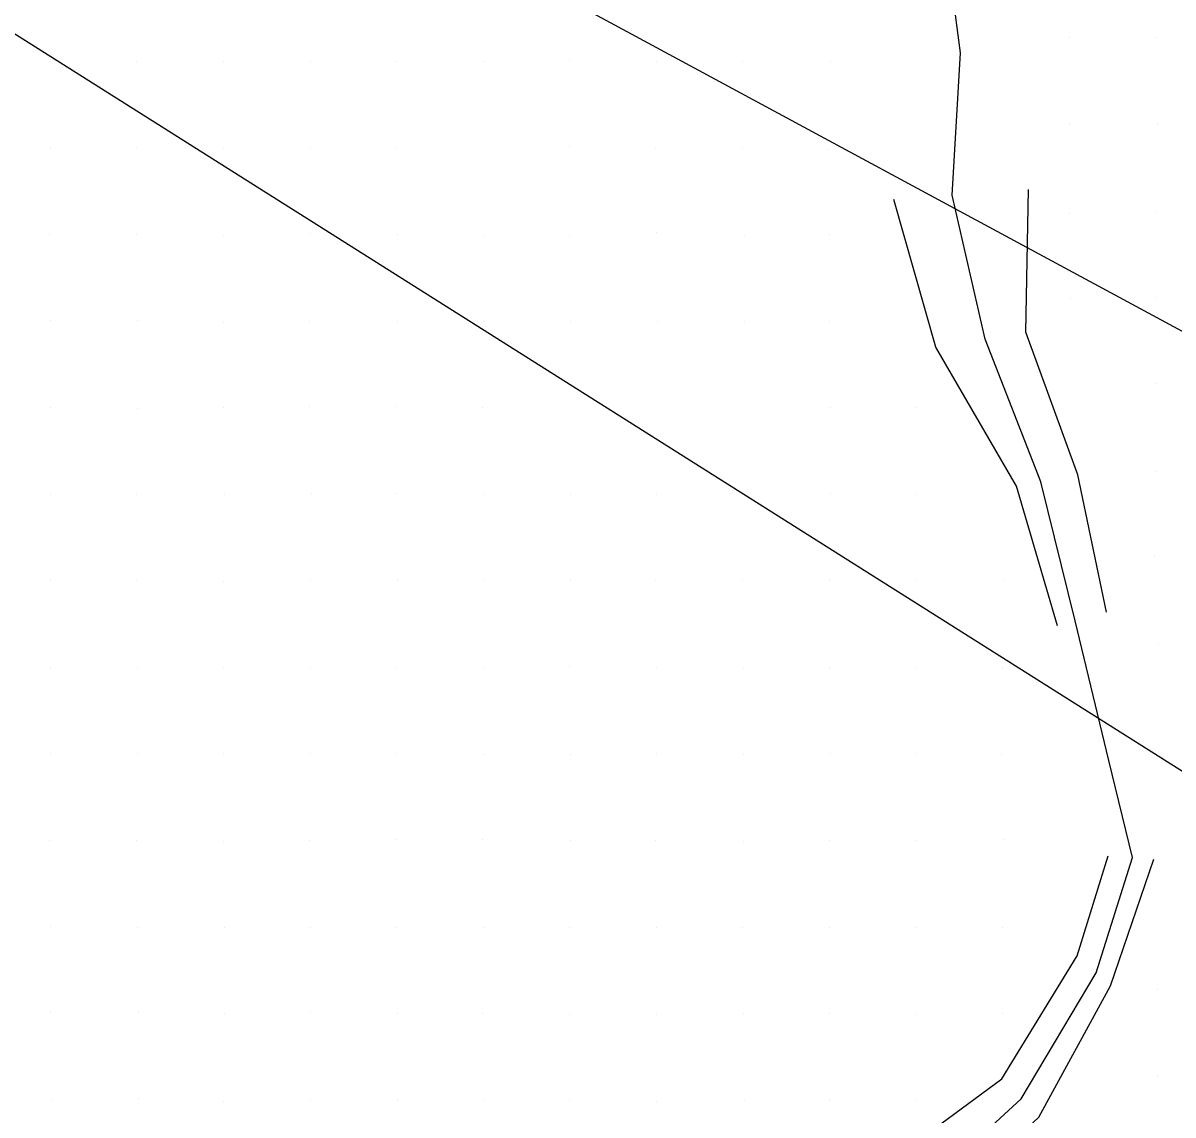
# Model space of a CAD drawing. Extents: x 1602514 to 1609837, y 863887 to 871157.
# Drawn here: x 1604121.2 to 1604320.5, y 867769.2 to 867958.3 of the extents above; entities that cross this region are included whole.
import ezdxf

# ---------------------------------------------------------------- set-up
doc = ezdxf.new("R2010")
doc.units = 0
for name, color, linetype in [('Survey-Flow line', 7, 'Continuous'), ('Survey-Ridge Lines', 7, 'Continuous'), ('Survey-Spot dirt', 7, 'Continuous'), ('Text General Notes', 7, 'Continuous')]:
    doc.layers.add(name, color=color, linetype=linetype)

msp = doc.modelspace()

# ---------------------------------------------------------------- linework, layer by layer
at = {"layer": 'Survey-Flow line'}
msp.add_lwpolyline([(1604188.93, 867633.44), (1604200.47, 867657.02), (1604213.6, 867684.35), (1604228.94, 867698.37), (1604244.7, 867717.08), (1604261.73, 867734.54), (1604275.89, 867755.15), (1604294.15, 867771.98), (1604307.13, 867793.76), (1604313.43, 867813.75), (1604309.36, 867830.58), (1604303.53, 867854.76), (1604297.54, 867878.85), (1604287.91, 867903.58), (1604282.19, 867928.51), (1604283.64, 867953.17), (1604280.44, 867977.36)], dxfattribs=at)
msp.add_lwpolyline([(1604188.93, 867633.44), (1604200.47, 867657.02), (1604213.6, 867684.35), (1604228.94, 867698.37), (1604244.7, 867717.08), (1604261.73, 867734.54), (1604275.89, 867755.15), (1604294.15, 867771.98), (1604307.13, 867793.76), (1604313.43, 867813.75), (1604309.36, 867830.58), (1604303.53, 867854.76), (1604297.54, 867878.85), (1604287.91, 867903.58), (1604282.19, 867928.51), (1604283.64, 867953.17), (1604280.44, 867977.36)], dxfattribs=at)
at = {"layer": 'Survey-Ridge Lines'}
for points in [[(1604303.98, 867880.06), (1604294.97, 867904.75), (1604295.44, 867929.48)], [(1604303.98, 867880.06), (1604294.97, 867904.75), (1604295.44, 867929.48)], [(1604300.45, 867853.92), (1604293.33, 867878.07), (1604279.36, 867902.15), (1604272.09, 867927.78)], [(1604300.45, 867853.92), (1604293.33, 867878.07), (1604279.36, 867902.15), (1604272.09, 867927.78)], [(1604308.91, 867856.24), (1604303.98, 867880.06)], [(1604308.91, 867856.24), (1604303.98, 867880.06)], [(1604241.33, 867719.56), (1604257.64, 867737.92), (1604270.98, 867760.83), (1604290.83, 867775.44), (1604303.85, 867796.75), (1604309.25, 867814.03)], [(1604241.33, 867719.56), (1604257.64, 867737.92), (1604270.98, 867760.83), (1604290.83, 867775.44), (1604303.85, 867796.75), (1604309.25, 867814.03)], [(1604246.7, 867715.6), (1604265.77, 867731.19), (1604278.9, 867751.66), (1604297.22, 867768.78), (1604309.61, 867791.51), (1604317.13, 867813.5)], [(1604246.7, 867715.6), (1604265.77, 867731.19), (1604278.9, 867751.66), (1604297.22, 867768.78), (1604309.61, 867791.51), (1604317.13, 867813.5)]]:
    msp.add_lwpolyline(points, dxfattribs=at)
at = {"layer": 'Survey-Spot dirt'}
for p, q in [((1604302.56, 867955.77), (1604302.56, 867955.77)), ((1604302.56, 867955.77), (1604302.56, 867955.77)), ((1604317.56, 867955.8), (1604317.56, 867955.8)), ((1604317.56, 867955.8), (1604317.56, 867955.8)), ((1604125.93, 867951.74), (1604125.93, 867951.74)), ((1604125.93, 867951.74), (1604125.93, 867951.74)), ((1604140.87, 867951.72), (1604140.87, 867951.72)), ((1604140.87, 867951.72), (1604140.87, 867951.72)), ((1604156.03, 867951.67), (1604156.03, 867951.67)), ((1604156.03, 867951.67), (1604156.03, 867951.67)), ((1604171.02, 867951.61), (1604171.02, 867951.61)), ((1604171.02, 867951.61), (1604171.02, 867951.61)), ((1604185.98, 867951.65), (1604185.98, 867951.65)), ((1604185.98, 867951.65), (1604185.98, 867951.65)), ((1604200.91, 867951.63), (1604200.91, 867951.63)), ((1604200.91, 867951.63), (1604200.91, 867951.63)), ((1604215.84, 867951.82), (1604215.84, 867951.82)), ((1604215.84, 867951.82), (1604215.84, 867951.82)), ((1604230.94, 867951.61), (1604230.94, 867951.61)), ((1604230.94, 867951.61), (1604230.94, 867951.61)), ((1604245.86, 867951.58), (1604245.86, 867951.58)), ((1604245.86, 867951.58), (1604245.86, 867951.58)), ((1604261.07, 867951.65), (1604261.07, 867951.65)), ((1604261.07, 867951.65), (1604261.07, 867951.65)), ((1604302.53, 867940.91), (1604302.53, 867940.91)), ((1604302.53, 867940.91), (1604302.53, 867940.91)), ((1604317.84, 867940.83), (1604317.84, 867940.83)), ((1604317.84, 867940.83), (1604317.84, 867940.83)), ((1604125.96, 867936.75), (1604125.96, 867936.75)), ((1604125.96, 867936.75), (1604125.96, 867936.75)), ((1604140.83, 867936.76), (1604140.83, 867936.76)), ((1604140.83, 867936.76), (1604140.83, 867936.76)), ((1604155.95, 867936.67), (1604155.95, 867936.67)), ((1604155.95, 867936.67), (1604155.95, 867936.67)), ((1604171.03, 867936.65), (1604171.03, 867936.65)), ((1604171.03, 867936.65), (1604171.03, 867936.65)), ((1604185.87, 867936.54), (1604185.87, 867936.54)), ((1604185.87, 867936.54), (1604185.87, 867936.54)), ((1604215.86, 867936.88), (1604215.86, 867936.88)), ((1604215.86, 867936.88), (1604215.86, 867936.88)), ((1604230.82, 867936.59), (1604230.82, 867936.59)), ((1604230.82, 867936.59), (1604230.82, 867936.59)), ((1604245.85, 867936.82), (1604245.85, 867936.82)), ((1604245.85, 867936.82), (1604245.85, 867936.82)), ((1604260.85, 867936.47), (1604260.85, 867936.47)), ((1604260.85, 867936.47), (1604260.85, 867936.47)), ((1604302.55, 867925.38), (1604302.55, 867925.38)), ((1604302.55, 867925.38), (1604302.55, 867925.38)), ((1604317.6, 867925.72), (1604317.6, 867925.72)), ((1604317.6, 867925.72), (1604317.6, 867925.72)), ((1604125.86, 867921.71), (1604125.86, 867921.71)), ((1604125.86, 867921.71), (1604125.86, 867921.71)), ((1604140.92, 867921.69), (1604140.92, 867921.69)), ((1604140.92, 867921.69), (1604140.92, 867921.69)), ((1604156, 867921.56), (1604156, 867921.56)), ((1604156, 867921.56), (1604156, 867921.56)), ((1604170.97, 867921.84), (1604170.97, 867921.84)), ((1604170.97, 867921.84), (1604170.97, 867921.84)), ((1604186.08, 867921.68), (1604186.08, 867921.68)), ((1604186.08, 867921.68), (1604186.08, 867921.68)), ((1604201.02, 867921.4), (1604201.02, 867921.4)), ((1604201.02, 867921.4), (1604201.02, 867921.4)), ((1604215.86, 867921.59), (1604215.86, 867921.59)), ((1604215.86, 867921.59), (1604215.86, 867921.59)), ((1604230.98, 867922.05), (1604230.98, 867922.05)), ((1604230.98, 867922.05), (1604230.98, 867922.05)), ((1604246.14, 867921.58), (1604246.14, 867921.58)), ((1604246.14, 867921.58), (1604246.14, 867921.58)), ((1604260.91, 867921.63), (1604260.91, 867921.63)), ((1604260.91, 867921.63), (1604260.91, 867921.63)), ((1604302.75, 867910.69), (1604302.75, 867910.69)), ((1604302.75, 867910.69), (1604302.75, 867910.69)), ((1604317.57, 867910.78), (1604317.57, 867910.78)), ((1604317.57, 867910.78), (1604317.57, 867910.78)), ((1604125.93, 867906.82), (1604125.93, 867906.82)), ((1604125.93, 867906.82), (1604125.93, 867906.82)), ((1604140.97, 867906.72), (1604140.97, 867906.72)), ((1604140.97, 867906.72), (1604140.97, 867906.72)), ((1604155.97, 867906.53), (1604155.97, 867906.53)), ((1604155.97, 867906.53), (1604155.97, 867906.53)), ((1604170.8, 867906.67), (1604170.8, 867906.67)), ((1604170.8, 867906.67), (1604170.8, 867906.67)), ((1604186.02, 867906.62), (1604186.02, 867906.62)), ((1604186.02, 867906.62), (1604186.02, 867906.62)), ((1604201.03, 867906.62), (1604201.03, 867906.62)), ((1604201.03, 867906.62), (1604201.03, 867906.62)), ((1604216.05, 867906.58), (1604216.05, 867906.58)), ((1604216.05, 867906.58), (1604216.05, 867906.58)), ((1604231.06, 867906.65), (1604231.06, 867906.65)), ((1604231.06, 867906.65), (1604231.06, 867906.65)), ((1604246.25, 867906.7), (1604246.25, 867906.7)), ((1604246.25, 867906.7), (1604246.25, 867906.7)), ((1604260.96, 867906.67), (1604260.96, 867906.67)), ((1604260.96, 867906.67), (1604260.96, 867906.67)), ((1604317.63, 867895.83), (1604317.63, 867895.83)), ((1604317.63, 867895.83), (1604317.63, 867895.83)), ((1604126.05, 867891.76), (1604126.05, 867891.76)), ((1604126.05, 867891.76), (1604126.05, 867891.76)), ((1604140.99, 867891.6), (1604140.99, 867891.6)), ((1604140.99, 867891.6), (1604140.99, 867891.6)), ((1604155.95, 867891.69), (1604155.95, 867891.69)), ((1604155.95, 867891.69), (1604155.95, 867891.69)), ((1604170.9, 867891.81), (1604170.9, 867891.81)), ((1604170.9, 867891.81), (1604170.9, 867891.81)), ((1604185.9, 867891.96), (1604185.9, 867891.96)), ((1604185.9, 867891.96), (1604185.9, 867891.96)), ((1604200.78, 867891.78), (1604200.78, 867891.78)), ((1604200.78, 867891.78), (1604200.78, 867891.78)), ((1604261.19, 867891.66), (1604261.19, 867891.66)), ((1604261.19, 867891.66), (1604261.19, 867891.66)), ((1604275.96, 867891.79), (1604275.96, 867891.79)), ((1604275.96, 867891.79), (1604275.96, 867891.79)), ((1604317.39, 867880.69), (1604317.39, 867880.69)), ((1604317.39, 867880.69), (1604317.39, 867880.69)), ((1604125.92, 867876.7), (1604125.92, 867876.7)), ((1604125.92, 867876.7), (1604125.92, 867876.7)), ((1604140.94, 867876.63), (1604140.94, 867876.63)), ((1604140.94, 867876.63), (1604140.94, 867876.63)), ((1604156.1, 867876.57), (1604156.1, 867876.57)), ((1604156.1, 867876.57), (1604156.1, 867876.57)), ((1604171.14, 867876.78), (1604171.14, 867876.78)), ((1604171.14, 867876.78), (1604171.14, 867876.78)), ((1604186, 867876.81), (1604186, 867876.81)), ((1604186, 867876.81), (1604186, 867876.81)), ((1604200.99, 867876.61), (1604200.99, 867876.61)), ((1604200.99, 867876.61), (1604200.99, 867876.61)), ((1604216.04, 867876.6), (1604216.04, 867876.6)), ((1604216.04, 867876.6), (1604216.04, 867876.6)), ((1604230.93, 867876.68), (1604230.93, 867876.68)), ((1604230.93, 867876.68), (1604230.93, 867876.68)), ((1604246.22, 867876.65), (1604246.22, 867876.65)), ((1604246.22, 867876.65), (1604246.22, 867876.65)), ((1604261.04, 867876.83), (1604261.04, 867876.83)), ((1604261.04, 867876.83), (1604261.04, 867876.83)), ((1604275.97, 867876.64), (1604275.97, 867876.64)), ((1604275.97, 867876.64), (1604275.97, 867876.64)), ((1604317.3, 867865.96), (1604317.3, 867865.96)), ((1604317.3, 867865.96), (1604317.3, 867865.96)), ((1604125.96, 867861.7), (1604125.96, 867861.7)), ((1604125.96, 867861.7), (1604125.96, 867861.7)), ((1604140.84, 867861.77), (1604140.84, 867861.77)), ((1604140.84, 867861.77), (1604140.84, 867861.77)), ((1604155.98, 867861.56), (1604155.98, 867861.56)), ((1604155.98, 867861.56), (1604155.98, 867861.56)), ((1604171, 867861.79), (1604171, 867861.79)), ((1604171, 867861.79), (1604171, 867861.79)), ((1604186.02, 867861.67), (1604186.02, 867861.67)), ((1604186.02, 867861.67), (1604186.02, 867861.67)), ((1604201.02, 867861.74), (1604201.02, 867861.74)), ((1604201.02, 867861.74), (1604201.02, 867861.74)), ((1604216.04, 867861.76), (1604216.04, 867861.76)), ((1604216.04, 867861.76), (1604216.04, 867861.76)), ((1604230.85, 867861.69), (1604230.85, 867861.69)), ((1604230.85, 867861.69), (1604230.85, 867861.69)), ((1604245.87, 867861.71), (1604245.87, 867861.71)), ((1604245.87, 867861.71), (1604245.87, 867861.71)), ((1604260.99, 867861.77), (1604260.99, 867861.77)), ((1604260.99, 867861.77), (1604260.99, 867861.77)), ((1604276.01, 867861.86), (1604276.01, 867861.86)), ((1604276.01, 867861.86), (1604276.01, 867861.86)), ((1604291.01, 867861.86), (1604291.01, 867861.86)), ((1604291.01, 867861.86), (1604291.01, 867861.86)), ((1604317.89, 867850.73), (1604317.89, 867850.73)), ((1604317.89, 867850.73), (1604317.89, 867850.73)), ((1604125.98, 867846.76), (1604125.98, 867846.76)), ((1604125.98, 867846.76), (1604125.98, 867846.76)), ((1604141.01, 867846.47), (1604141.01, 867846.47)), ((1604141.01, 867846.47), (1604141.01, 867846.47)), ((1604155.96, 867846.64), (1604155.96, 867846.64)), ((1604155.96, 867846.64), (1604155.96, 867846.64)), ((1604171.04, 867846.67), (1604171.04, 867846.67)), ((1604171.04, 867846.67), (1604171.04, 867846.67)), ((1604185.94, 867846.71), (1604185.94, 867846.71)), ((1604185.94, 867846.71), (1604185.94, 867846.71)), ((1604200.96, 867846.61), (1604200.96, 867846.61)), ((1604200.96, 867846.61), (1604200.96, 867846.61)), ((1604215.91, 867846.79), (1604215.91, 867846.79)), ((1604215.91, 867846.79), (1604215.91, 867846.79)), ((1604230.96, 867846.72), (1604230.96, 867846.72)), ((1604230.96, 867846.72), (1604230.96, 867846.72)), ((1604246, 867846.55), (1604246, 867846.55)), ((1604246, 867846.55), (1604246, 867846.55)), ((1604260.94, 867846.75), (1604260.94, 867846.75)), ((1604260.94, 867846.75), (1604260.94, 867846.75)), ((1604276.05, 867846.64), (1604276.05, 867846.64)), ((1604276.05, 867846.64), (1604276.05, 867846.64)), ((1604290.97, 867846.69), (1604290.97, 867846.69)), ((1604290.97, 867846.69), (1604290.97, 867846.69)), ((1604125.96, 867831.72), (1604125.96, 867831.72)), ((1604125.96, 867831.72), (1604125.96, 867831.72)), ((1604140.96, 867831.71), (1604140.96, 867831.71)), ((1604140.96, 867831.71), (1604140.96, 867831.71)), ((1604155.88, 867831.72), (1604155.88, 867831.72)), ((1604155.88, 867831.72), (1604155.88, 867831.72)), ((1604171, 867831.74), (1604171, 867831.74)), ((1604171, 867831.74), (1604171, 867831.74)), ((1604185.88, 867831.79), (1604185.88, 867831.79)), ((1604185.88, 867831.79), (1604185.88, 867831.79)), ((1604201.01, 867831.61), (1604201.01, 867831.61)), ((1604201.01, 867831.61), (1604201.01, 867831.61)), ((1604216.04, 867831.66), (1604216.04, 867831.66)), ((1604216.04, 867831.66), (1604216.04, 867831.66)), ((1604230.91, 867831.74), (1604230.91, 867831.74)), ((1604230.91, 867831.74), (1604230.91, 867831.74)), ((1604245.99, 867831.61), (1604245.99, 867831.61)), ((1604245.99, 867831.61), (1604245.99, 867831.61)), ((1604261.05, 867831.82), (1604261.05, 867831.82)), ((1604261.05, 867831.82), (1604261.05, 867831.82)), ((1604275.97, 867831.75), (1604275.97, 867831.75)), ((1604275.97, 867831.75), (1604275.97, 867831.75)), ((1604290.81, 867831.67), (1604290.81, 867831.67)), ((1604290.81, 867831.67), (1604290.81, 867831.67)), ((1604125.87, 867816.68), (1604125.87, 867816.68)), ((1604125.87, 867816.68), (1604125.87, 867816.68)), ((1604140.85, 867816.75), (1604140.85, 867816.75)), ((1604140.85, 867816.75), (1604140.85, 867816.75)), ((1604155.97, 867816.6), (1604155.97, 867816.6)), ((1604155.97, 867816.6), (1604155.97, 867816.6)), ((1604170.93, 867816.69), (1604170.93, 867816.69)), ((1604170.93, 867816.69), (1604170.93, 867816.69)), ((1604185.98, 867816.83), (1604185.98, 867816.83)), ((1604185.98, 867816.83), (1604185.98, 867816.83)), ((1604200.79, 867816.84), (1604200.79, 867816.84)), ((1604200.79, 867816.84), (1604200.79, 867816.84)), ((1604216, 867816.65), (1604216, 867816.65)), ((1604216, 867816.65), (1604216, 867816.65)), ((1604230.8, 867816.73), (1604230.8, 867816.73)), ((1604230.8, 867816.73), (1604230.8, 867816.73)), ((1604246.05, 867816.59), (1604246.05, 867816.59)), ((1604246.05, 867816.59), (1604246.05, 867816.59)), ((1604261, 867816.65), (1604261, 867816.65)), ((1604261, 867816.65), (1604261, 867816.65)), ((1604275.96, 867816.73), (1604275.96, 867816.73)), ((1604275.96, 867816.73), (1604275.96, 867816.73)), ((1604291.09, 867816.92), (1604291.09, 867816.92)), ((1604291.09, 867816.92), (1604291.09, 867816.92)), ((1604125.91, 867801.75), (1604125.91, 867801.75)), ((1604125.91, 867801.75), (1604125.91, 867801.75)), ((1604141.12, 867801.69), (1604141.12, 867801.69)), ((1604141.12, 867801.69), (1604141.12, 867801.69)), ((1604156.07, 867801.56), (1604156.07, 867801.56)), ((1604156.07, 867801.56), (1604156.07, 867801.56)), ((1604171.01, 867801.71), (1604171.01, 867801.71)), ((1604171.01, 867801.71), (1604171.01, 867801.71)), ((1604185.91, 867801.63), (1604185.91, 867801.63)), ((1604185.91, 867801.63), (1604185.91, 867801.63)), ((1604200.98, 867801.71), (1604200.98, 867801.71)), ((1604200.98, 867801.71), (1604200.98, 867801.71)), ((1604215.82, 867801.64), (1604215.82, 867801.64)), ((1604215.82, 867801.64), (1604215.82, 867801.64)), ((1604230.91, 867801.72), (1604230.91, 867801.72)), ((1604230.91, 867801.72), (1604230.91, 867801.72)), ((1604245.95, 867801.67), (1604245.95, 867801.67)), ((1604245.95, 867801.67), (1604245.95, 867801.67)), ((1604260.94, 867801.67), (1604260.94, 867801.67)), ((1604260.94, 867801.67), (1604260.94, 867801.67)), ((1604275.95, 867801.67), (1604275.95, 867801.67)), ((1604275.95, 867801.67), (1604275.95, 867801.67)), ((1604290.85, 867801.68), (1604290.85, 867801.68)), ((1604290.85, 867801.68), (1604290.85, 867801.68)), ((1604317.8, 867790.95), (1604317.8, 867790.95)), ((1604317.8, 867790.95), (1604317.8, 867790.95)), ((1604126.03, 867786.96), (1604126.03, 867786.96)), ((1604126.03, 867786.96), (1604126.03, 867786.96)), ((1604141.25, 867786.98), (1604141.25, 867786.98)), ((1604141.25, 867786.98), (1604141.25, 867786.98)), ((1604156.06, 867786.74), (1604156.06, 867786.74)), ((1604156.06, 867786.74), (1604156.06, 867786.74)), ((1604171, 867787), (1604171, 867787)), ((1604171, 867787), (1604171, 867787)), ((1604186.15, 867786.65), (1604186.15, 867786.65)), ((1604186.15, 867786.65), (1604186.15, 867786.65)), ((1604200.86, 867786.74), (1604200.86, 867786.74)), ((1604200.86, 867786.74), (1604200.86, 867786.74)), ((1604215.85, 867786.6), (1604215.85, 867786.6)), ((1604215.85, 867786.6), (1604215.85, 867786.6)), ((1604231.02, 867786.57), (1604231.02, 867786.57)), ((1604231.02, 867786.57), (1604231.02, 867786.57)), ((1604245.97, 867786.68), (1604245.97, 867786.68)), ((1604245.97, 867786.68), (1604245.97, 867786.68)), ((1604261, 867786.69), (1604261, 867786.69)), ((1604261, 867786.69), (1604261, 867786.69)), ((1604275.81, 867786.58), (1604275.81, 867786.58)), ((1604275.81, 867786.58), (1604275.81, 867786.58)), ((1604291, 867786.81), (1604291, 867786.81)), ((1604291, 867786.81), (1604291, 867786.81)), ((1604317.79, 867775.79), (1604317.79, 867775.79)), ((1604317.79, 867775.79), (1604317.79, 867775.79)), ((1604126.32, 867771.92), (1604126.32, 867771.92)), ((1604126.32, 867771.92), (1604126.32, 867771.92)), ((1604141.19, 867771.98), (1604141.19, 867771.98)), ((1604141.19, 867771.98), (1604141.19, 867771.98)), ((1604171.1, 867771.85), (1604171.1, 867771.85)), ((1604171.1, 867771.85), (1604171.1, 867771.85)), ((1604186.1, 867771.71), (1604186.1, 867771.71)), ((1604186.1, 867771.71), (1604186.1, 867771.71)), ((1604201.11, 867771.8), (1604201.11, 867771.8)), ((1604201.11, 867771.8), (1604201.11, 867771.8)), ((1604215.97, 867771.77), (1604215.97, 867771.77)), ((1604215.97, 867771.77), (1604215.97, 867771.77)), ((1604246.29, 867771.64), (1604246.29, 867771.64)), ((1604246.29, 867771.64), (1604246.29, 867771.64)), ((1604261, 867771.71), (1604261, 867771.71)), ((1604261, 867771.71), (1604261, 867771.71)), ((1604275.91, 867771.78), (1604275.91, 867771.78)), ((1604275.91, 867771.78), (1604275.91, 867771.78)), ((1604155.99, 867771.53), (1604155.99, 867771.53)), ((1604155.99, 867771.53), (1604155.99, 867771.53)), ((1604230.89, 867771.43), (1604230.89, 867771.43)), ((1604230.89, 867771.43), (1604230.89, 867771.43))]:
    msp.add_line(p, q, dxfattribs=at)
at = {"layer": 'Text General Notes'}
for p, q in [((1604890.89, 867469.5), (1603488.83, 868354.84)), ((1603488.83, 868354.84), (1604774.62, 867660.57)), ((1604890.89, 867469.5), (1603488.83, 868354.84)), ((1603488.83, 868354.84), (1604774.62, 867660.57))]:
    msp.add_line(p, q, dxfattribs=at)

doc.saveas('drawing.dxf')
